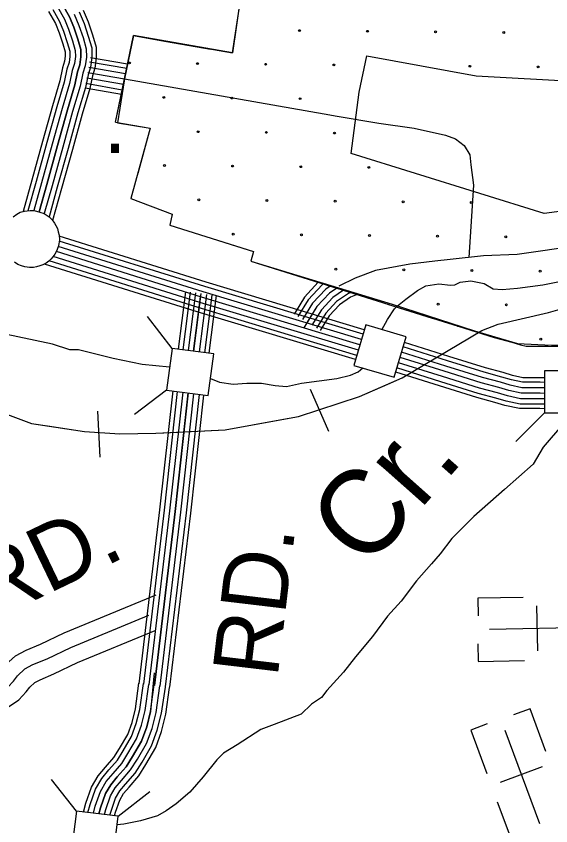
# Model space of a CAD drawing. Extents: x 1788175 to 1969470, y 584502 to 738744.
# Drawn here: x 1920058 to 1923076, y 639103 to 643678 of the extents above; entities that cross this region are included whole.
import ezdxf

# ---------------------------------------------------------------- set-up
doc = ezdxf.new("R2010")
doc.units = 0
for name, color, linetype in [('DESIGN - CONTOURS - Intermediate with optional Text', 7, 'Continuous'), ('DESIGN - DRAINAGE - Bridges and Cross Drains Size Text', 7, 'Continuous'), ('DESIGN - EROSION CONTROL - Devices', 7, 'Continuous'), ('DESIGN - ROW - Right-of-Way and Easement Labels', 7, 'Continuous'), ('DESIGN - SCRATCH - User 1', 7, 'Continuous'), ('DESIGN - TRANSPORTATION - Text', 7, 'Continuous'), ('DESIGN - UTILITIES - Cable (Underground) with Text', 7, 'Continuous'), ('SURVEY - CENTERLINE - Preliminary Text', 7, 'Continuous'), ('SURVEY - CONTOURS - Index with Text', 7, 'Continuous'), ('SURVEY - DRAINAGE - Area Shapes', 7, 'Continuous'), ('SURVEY - DRAINAGE - Storm Sewer', 7, 'Continuous'), ('SURVEY - PROPERTY - Owners', 7, 'Continuous'), ('SURVEY - TRANSPORTATION - Roads', 7, 'Continuous'), ('SURVEY - VEGETATION - Features with Text', 7, 'Continuous')]:
    doc.layers.add(name, color=color, linetype=linetype)

msp = doc.modelspace()

# ---------------------------------------------------------------- linework, layer by layer
at = {"layer": 'DESIGN - CONTOURS - Intermediate with optional Text'}
for p, q in [((1921823, 641330.7), (1921718.7, 641568.9)), ((1920531, 641185.6), (1920518, 641445.3))]:
    msp.add_line(p, q, dxfattribs=at)
for points in [[(1923064, 642002.6), (1923181.9, 642038.1), (1923332.9, 642057), (1924229.8, 642173.8), (1925835.7, 642407.2), (1926680.2, 642515.7), (1927159.8, 642573.3), (1927735, 642644.1), (1928934.5, 642774.8), (1930674.5, 642958.7)], [(1923064, 642002.6), (1923181.9, 642038.1), (1923332.9, 642057), (1923714.3, 642106.7)], [(1918997.3, 641818), (1919849.7, 641485), (1920144.7, 641376), (1920443.6, 641331), (1920642.9, 641318.1), (1920845.4, 641321.3), (1921238, 641341), (1921651.3, 641416.2), (1921997, 641528.9), (1922237.4, 641634.2), (1922686.8, 641901), (1922779.2, 641937.4), (1923064, 642002.6)], [(1922746.3, 641924.4), (1922779.2, 641937.4), (1923064, 642002.6)], [(1922170.2, 641604.8), (1922237.4, 641634.2), (1922686.8, 641901), (1922746.3, 641924.4)], [(1921545.7, 641396.9), (1921651.3, 641416.2), (1921997, 641528.9), (1922170.2, 641604.8)], [(1919612.1, 641577.9), (1919849.7, 641485), (1920144.7, 641376), (1920234.1, 641362.5)], [(1920891.2, 641323.6), (1921238, 641341), (1921545.7, 641396.9)], [(1920234.1, 641362.5), (1920443.6, 641331), (1920642.9, 641318.1), (1920845.4, 641321.3), (1920891.2, 641323.6)]]:
    msp.add_lwpolyline(points, dxfattribs=at)
at = {"layer": 'DESIGN - EROSION CONTROL - Devices'}
for centre in [(1921656.9, 643596.3), (1922041.4, 643592.5), (1922426, 643588.8), (1922810.5, 643585.1), (1920697.3, 643413.3), (1921081.9, 643409.6), (1921466.4, 643405.8), (1921851, 643402.1), (1922620.1, 643394.6), (1923004.7, 643390.9), (1920891.5, 643219.2), (1921276, 643215.4), (1921660.6, 643211.7), (1921085.6, 643025), (1921470.2, 643021.3), (1921854.7, 643017.6), (1920895.2, 642834.6), (1921279.8, 642830.9), (1921664.3, 642827.2), (1922048.9, 642823.4), (1921089.4, 642640.5), (1921473.9, 642636.7), (1921858.5, 642633), (1922243, 642629.3), (1922627.6, 642625.5), (1921283.5, 642446.3), (1921668.1, 642442.6), (1922052.6, 642438.9), (1922437.2, 642435.1), (1922821.7, 642431.4), (1921862.2, 642248.5), (1922246.7, 642244.7), (1922631.3, 642241), (1923015.9, 642237.3), (1922440.9, 642050.6), (1922825.4, 642046.8), (1923019.6, 641852.7)]:
    msp.add_circle(centre, 5.28, dxfattribs=at)
msp.add_arc((1920704.8, 642644.2), 5.28, 20.1008, 78.9229, dxfattribs=at)
at = {"layer": 'DESIGN - SCRATCH - User 1'}
for p, q in [((1921278.2, 643470.2), (1920720.3, 643568)), ((1920924.8, 642496.9), (1921397.4, 642348)), ((1921397.4, 642348), (1921382.9, 642293.9)), ((1921382.9, 642293.9), (1922181.6, 642050.7))]:
    msp.add_line(p, q, dxfattribs=at)
for points in [[(1925979, 643802.2), (1926020.6, 643811.9), (1926016.4, 644256.4), (1926004.3, 644417.1), (1925161, 644358.7), (1924370.1, 644478.4), (1923447.3, 644596.6), (1923331.4, 644000.4), (1922244, 644117.7), (1922286.1, 644429.9), (1921436.2, 644495.6), (1921325.8, 643798.6), (1921278.2, 643470.2)], [(1928941.8, 642500.5), (1928499.9, 642507.6), (1927615.8, 642393.3), (1926266.8, 642202.6), (1926131, 642973.1), (1923038.3, 642563.5), (1921949.4, 642901.7), (1921995.2, 643248.3), (1922037, 643452.9), (1922654.5, 643340.3), (1923809.9, 643276.1), (1923923.7, 643825.2), (1925860.4, 643723.2), (1925979, 643802.2)], [(1920720.3, 643568), (1920669.5, 643323.1), (1920629.3, 643075.4), (1920813.5, 643044.1), (1920705.4, 642647.7)], [(1920705.4, 642647.7), (1920939.3, 642558.6), (1920924.8, 642496.9)], [(1922181.6, 642050.7), (1922646, 641899.2), (1922888.2, 641828.5), (1923080.1, 641818.4), (1923372.8, 641818.4), (1924291.5, 641959.8), (1925562, 642149.8)]]:
    msp.add_lwpolyline(points, dxfattribs=at)
at = {"layer": 'DESIGN - TRANSPORTATION - Text'}
for points in [[(1922123, 641906.1), (1922155, 641963.9), (1922194.5, 642023.6), (1922211.2, 642040.6), (1922258.2, 642079.2), (1922324, 642128.5), (1922370.2, 642154.9), (1922444.6, 642165.5), (1922510.8, 642157.2), (1922535.4, 642160.4), (1922564.8, 642175.2), (1922624.6, 642181.8), (1922700.2, 642167.6), (1922751.4, 642137), (1922801.7, 642134.2), (1922888.5, 642140.6), (1923030.7, 642159.9), (1923219.7, 642197.9)], [(1920923.5, 641695.2), (1920769.7, 641710.2), (1920606.2, 641742.9), (1920409.9, 641792), (1920360.9, 641792), (1920262.7, 641824.7), (1919870.2, 641906.5)], [(1921154.5, 641630.9), (1921205.4, 641610.6), (1921282.5, 641597.8), (1921359.7, 641604.2), (1921443.2, 641604.2), (1921520.4, 641591.3), (1921584.7, 641584.9), (1921668.2, 641604.2), (1921867.5, 641629.9), (1921944.6, 641649.2), (1921989.6, 641668.5), (1922014.9, 641690.1)], [(1923148.4, 641376), (1923033.8, 641242.3), (1922976.5, 641146.8), (1922814.1, 641003.5), (1922642.2, 640850.7), (1922518, 640726.5), (1922451.1, 640640.5), (1922403.4, 640583.2), (1922317.4, 640487.7), (1922231.4, 640373.1), (1922155, 640287.1), (1922069, 640172.5), (1921973.5, 640057.9), (1921906.6, 639971.9), (1921811.1, 639866.8), (1921782.5, 639828.6), (1921725.2, 639790.4), (1921667.8, 639733.1), (1921515, 639675.8), (1921438.6, 639647.1), (1921304.9, 639561.1), (1921228.4, 639513.4), (1921190.2, 639475.2), (1921113.8, 639379.7), (1921037.4, 639293.7), (1920961, 639226.8), (1920903.7, 639188.6), (1920855.9, 639160), (1920760.4, 639131.3), (1920664.9, 639112.2), (1920627.3, 639108.2)]]:
    msp.add_lwpolyline(points, dxfattribs=at)
at = {"layer": 'DESIGN - UTILITIES - Cable (Underground) with Text'}
for p, q in [((1922663.9, 640388.7), (1922665.9, 640289)), ((1922920.6, 640393.8), (1922664, 640388.7)), ((1922995.9, 640345.3), (1923001.1, 640091.7)), ((1922665.1, 640132), (1922667.1, 640033)), ((1922667.1, 640032.4), (1922927.8, 640037.6)), ((1922959.6, 639764.2), (1922866.1, 639729.5)), ((1923048.9, 639523.4), (1922959.6, 639764.2)), ((1922717.6, 639678.5), (1922624.8, 639644.1)), ((1922624.2, 639643.8), (1922715, 639399.3)), ((1923027.9, 639436.3), (1922790.2, 639348)), ((1922774.4, 639239.1), (1922862, 639003.4))]:
    msp.add_line(p, q, dxfattribs=at)
for points in [[(1922730.8, 640214.7), (1923293.7, 640225.9)], [(1922817.3, 639643.6), (1923013.2, 639115.8)]]:
    msp.add_lwpolyline(points, dxfattribs=at)
at = {"layer": 'SURVEY - CENTERLINE - Preliminary Text'}
for points in [[(1922023.4, 641904.9), (1921129.9, 642174.3), (1920300, 642434.3)], [(1922016.2, 641880.2), (1921122.4, 642149.8), (1920300.6, 642407.2)], [(1921998.7, 641820.7), (1921104.2, 642090.5), (1920284.5, 642347.3)], [(1922007.4, 641850.5), (1921113.3, 642120.1), (1920295.5, 642376.3)], [(1921981.2, 641761.2), (1921085.9, 642031.2), (1920243.3, 642295.2)], [(1921989.9, 641791), (1921095, 642060.9), (1920266.8, 642320.3)], [(1921974.2, 641737.5), (1921078.7, 642007.6), (1920217.6, 642277.4)], [(1923040.4, 641634.4), (1923016.1, 641634.6), (1922918.9, 641635.1), (1922861.1, 641647.5), (1922807.8, 641663.5), (1922707.1, 641690.5), (1922500, 641755.1), (1922250.1, 641833.6)], [(1923040.4, 641608.7), (1923015.9, 641608.9), (1922916.1, 641609.4), (1922854.7, 641622.5), (1922800.7, 641638.7), (1922699.9, 641665.8), (1922492.3, 641730.6), (1922242.8, 641808.9)], [(1923040.4, 641546.7), (1923015.5, 641546.9), (1922909.4, 641547.4), (1922839.2, 641562.4), (1922783.8, 641579.1), (1922682.6, 641606.3), (1922473.8, 641671.4), (1922225.4, 641749.4)], [(1923040.4, 641577.7), (1923015.7, 641577.9), (1922912.8, 641578.4), (1922846.9, 641592.5), (1922792.2, 641608.9), (1922691.3, 641636), (1922483, 641701), (1922234.1, 641779.1)], [(1923040.4, 641515.7), (1923015.2, 641515.9), (1922906.1, 641516.4), (1922831.5, 641532.4), (1922775.3, 641549.3), (1922674, 641576.5), (1922464.5, 641641.8), (1922216.6, 641719.6)], [(1923040.4, 641459.9), (1923014.8, 641460.2), (1922900.1, 641460.7), (1922817.7, 641478.4), (1922760, 641495.7), (1922658.5, 641523), (1922447.9, 641588.6), (1922200.9, 641666.2)], [(1923040.4, 641484.7), (1923015, 641484.9), (1922902.7, 641485.4), (1922823.8, 641502.3), (1922766.8, 641519.4), (1922665.4, 641546.7), (1922455.3, 641612.2), (1922207.9, 641689.9)]]:
    msp.add_lwpolyline(points, dxfattribs=at)
at = {"layer": 'SURVEY - CONTOURS - Index with Text'}
for points in [[(1920240.9, 643704.3), (1920278.9, 643636.5), (1920300.5, 643584.2), (1920321.8, 643521.1), (1920334.8, 643476.4), (1920335.1, 643452.2), (1920331.4, 643422.7), (1920319.1, 643386), (1920303.7, 643312.1), (1920262.4, 643171.9), (1920206.8, 642970.2), (1920145.7, 642751.2), (1920096.3, 642573.9)], [(1920263.8, 643716), (1920302, 643647.7), (1920324.6, 643593.3), (1920346.4, 643528.7), (1920360.4, 643480.3), (1920360.8, 643450.8), (1920356.7, 643417), (1920344, 643379.2), (1920328.7, 643305.8), (1920287.1, 643164.9), (1920231.6, 642963.4), (1920170.4, 642744.3), (1920124.1, 642577.9)], [(1920291.4, 643730.2), (1920330, 643661.2), (1920353.7, 643604.2), (1920376, 643538), (1920391.4, 643484.8), (1920391.8, 643449.1), (1920387, 643410.1), (1920374, 643371.1), (1920358.8, 643298.2), (1920316.9, 643156.4), (1920261.4, 642955.1), (1920200.3, 642735.9), (1920156.7, 642579.4)], [(1920319, 643744.3), (1920357.9, 643674.8), (1920382.7, 643615.1), (1920405.6, 643547.3), (1920422.3, 643489.4), (1920422.9, 643447.4), (1920417.4, 643403.2), (1920403.9, 643363), (1920388.9, 643290.7), (1920346.7, 643147.9), (1920291.3, 642946.8), (1920230.2, 642727.6), (1920186.8, 642572.1)], [(1920186.8, 642572.1), (1920230.2, 642727.6), (1920291.3, 642946.8), (1920346.7, 643147.9), (1920388.9, 643290.7), (1920403.9, 643363), (1920417.4, 643403.2), (1920422.9, 643447.4), (1920422.3, 643489.4), (1920405.6, 643547.3), (1920382.7, 643615.1), (1920357.9, 643674.8), (1920319, 643744.3)], [(1920436.1, 643712.7), (1920463.9, 643645.6), (1920488.3, 643573.2), (1920508.9, 643502.3), (1920509.6, 643442.6), (1920502.4, 643384), (1920487.8, 643340.3), (1920473.1, 643269.5), (1920430.1, 643124.1), (1920374.9, 642923.6), (1920313.7, 642704.3), (1920263.4, 642523.7)], [(1920385.9, 643688.3), (1920411.7, 643626), (1920435.2, 643556.6), (1920453.3, 643494), (1920453.9, 643445.7), (1920447.8, 643396.4), (1920433.9, 643354.9), (1920419, 643283.1), (1920376.5, 643139.4), (1920321.2, 642938.5), (1920260, 642719.3), (1920216.3, 642562.2)], [(1920413.8, 643701.9), (1920440.8, 643636.9), (1920464.7, 643565.8), (1920484.2, 643498.6), (1920484.9, 643444), (1920478.2, 643389.5), (1920463.9, 643346.8), (1920449.1, 643275.6), (1920406.3, 643130.9), (1920351.1, 642930.2), (1920289.9, 642711), (1920243.3, 642543.7)], [(1925442.7, 642698.3), (1922885.7, 642330.7), (1922697.2, 642324.1), (1922509.1, 642303), (1922422.3, 642294.4), (1922280.2, 642276), (1922086.9, 642240.9), (1921972.7, 642196.9), (1921880.4, 642152.9)], [(1921763.8, 642174), (1921686, 642090.6), (1921626.5, 641994.2)], [(1921793.1, 642164.8), (1921785.4, 642159.5), (1921706.6, 642075), (1921648.4, 641980.7)], [(1921830.7, 642152.9), (1921805.8, 642135.8), (1921731.4, 642056.1), (1921674.8, 641964.4)], [(1921014, 642121.1), (1920972.4, 641796.2)], [(1921039.5, 642117.8), (1920997.9, 641792.7)], [(1921070.2, 642113.8), (1921028.6, 641788.6)], [(1921101, 642109.9), (1921059.3, 641784.4)], [(1921131.7, 642106), (1921090, 641780.3)], [(1921868.2, 642141.1), (1921826.1, 642112.2), (1921756.1, 642037.2), (1921681.5, 641916.4)], [(1921868.2, 642141.1), (1921826.1, 642112.2), (1921756.1, 642037.2), (1921701.1, 641948.1)], [(1921905.8, 642129.3), (1921846.5, 642088.6), (1921780.9, 642018.3), (1921727.5, 641931.8)], [(1921946.6, 642116.4), (1921934.1, 642111.1), (1921866.8, 642064.9), (1921805.7, 641999.4), (1921753.9, 641915.6)], [(1921982.9, 642105), (1921946, 642089.4), (1921883, 642046.1), (1921825.4, 641984.3), (1921774.9, 641902.6)], [(1921059.3, 641784.4), (1921098.7, 642092.1)], [(1921162.5, 642102), (1921120.7, 641776.1)], [(1921187, 642098.9), (1921145.2, 641772.8)], [(1920941.6, 641560.6), (1920867.8, 640888.7), (1920750.9, 639906.1)], [(1920967.1, 641557.1), (1920893.4, 640885.8), (1920776.4, 639903.1)], [(1920997.8, 641553), (1920924.2, 640882.2), (1920807.2, 639899.4)], [(1921028.5, 641548.8), (1920955, 640878.7), (1920838, 639895.7)], [(1920838, 639895.7), (1920955, 640878.7), (1921024.8, 641514.6), (1921029.1, 641548.8)], [(1921059.2, 641544.7), (1920985.8, 640875.2), (1920868.7, 639892.1)], [(1921090, 641540.5), (1921016.6, 640871.7), (1920899.5, 639888.4)], [(1921114.5, 641537.2), (1921041.1, 640868.9), (1920924.1, 639885.5)], [(1920836.3, 639967), (1920816.8, 639749.1), (1920795, 639662), (1920766, 639582.2), (1920715.2, 639495.1), (1920679, 639437.1), (1920628.2, 639379), (1920591.9, 639335.5), (1920562.9, 639284.7), (1920533.8, 639204.9), (1920525.2, 639170.3)], [(1920438.4, 639180.7), (1920450.8, 639230.3), (1920483.9, 639321.3), (1920520.4, 639385.1), (1920562.2, 639435.3), (1920609.1, 639488.9), (1920641, 639540), (1920687.2, 639619.1), (1920712, 639687.4), (1920731, 639763.5), (1920749.7, 639909.8)], [(1920463.1, 639177.7), (1920474.5, 639223.1), (1920506.4, 639310.9), (1920540.8, 639371), (1920581, 639419.3), (1920629, 639474.2), (1920662.2, 639527.2), (1920709.7, 639608.6), (1920735.7, 639680.2), (1920755.5, 639759.4), (1920775.9, 639907.4)], [(1920494.2, 639174), (1920504.2, 639214), (1920534.6, 639297.8), (1920566.3, 639353.2), (1920604.6, 639399.2), (1920654, 639455.6), (1920688.7, 639511.2), (1920737.8, 639595.4), (1920765.4, 639671.1), (1920786.2, 639754.2), (1920807, 639901.4)], [(1920525.2, 639170.3), (1920533.8, 639204.9), (1920562.9, 639284.7), (1920591.9, 639335.5), (1920628.2, 639379), (1920679, 639437.1), (1920715.2, 639495.1), (1920766, 639582.2), (1920795, 639662), (1920816.8, 639749.1), (1920836.8, 639900.2)], [(1920556.2, 639166.5), (1920563.5, 639195.8), (1920591.1, 639271.6), (1920617.4, 639317.7), (1920651.7, 639358.9), (1920703.9, 639418.5), (1920741.8, 639479.1), (1920794.2, 639569), (1920824.7, 639652.9), (1920847.5, 639743.9), (1920869.1, 639894.3)], [(1920587.2, 639162.8), (1920593.2, 639186.7), (1920619.3, 639258.5), (1920643, 639300), (1920675.3, 639338.8), (1920728.9, 639400), (1920768.3, 639463.1), (1920822.4, 639555.8), (1920854.4, 639643.8), (1920878.1, 639738.7), (1920900.1, 639887.1)], [(1920612.9, 639159.6), (1920617.8, 639179.2), (1920642.7, 639247.7), (1920664.2, 639285.3), (1920694.9, 639322.1), (1920749.6, 639384.6), (1920790.3, 639449.8), (1920845.8, 639544.8), (1920879, 639636.3), (1920903.6, 639734.4), (1920924, 639884.7)]]:
    msp.add_lwpolyline(points, dxfattribs=at)
at = {"layer": 'SURVEY - DRAINAGE - Area Shapes'}
for points in [[(1920669.5, 643323.1), (1921797.4, 643125.4), (1921869.9, 643111.9)], [(1921869.9, 643111.9), (1922105.4, 643072.7), (1922304.5, 643044.8), (1922482.6, 643006.4), (1922538.5, 642985.4), (1922587.4, 642947), (1922618.8, 642894.6), (1922625.8, 642838.7), (1922639.8, 642723.5), (1922612.8, 642314.7)]]:
    msp.add_lwpolyline(points, dxfattribs=at)
at = {"layer": 'SURVEY - DRAINAGE - Storm Sewer'}
for p, q in [((1920937.8, 641800.9), (1920800.1, 641981.5)), ((1920905.9, 641565.4), (1920725.2, 641427.8)), ((1923040.4, 641436), (1922879.8, 641275.4)), ((1920397.4, 639185.7), (1920257.2, 639364.5)), ((1920633.2, 639157.2), (1920812, 639297.2))]:
    msp.add_line(p, q, dxfattribs=at)
for points in [[(1922259.6, 641865.9), (1922031.6, 641932.9), (1921964.7, 641704.9), (1922192.6, 641637.9)], [(1921141.3, 641533.6), (1921173.2, 641769), (1920937.8, 641800.9), (1920905.9, 641565.4)], [(1923278, 641673.6), (1923040.4, 641673.6), (1923040.4, 641436), (1923278, 641436)], [(1920604.7, 638921.3), (1920633.2, 639157.2), (1920397.4, 639185.7), (1920368.8, 638949.8)]]:
    msp.add_lwpolyline(points, close=True, dxfattribs=at)
at = {"layer": 'SURVEY - PROPERTY - Owners'}
for points in [[(1918860.2, 639613.5), (1918894.4, 639598.8), (1918914.9, 639591.2), (1918936, 639590.3), (1918959.4, 639590.7), (1919013, 639601.2), (1919101.6, 639627.7), (1919283.1, 639676.9), (1919458.8, 639720.6), (1919639.7, 639786.4), (1919774.4, 639849.5), (1919855.3, 639894.3), (1919925, 639937.1), (1919950.3, 639954.5), (1919972.4, 639978.7), (1919998.2, 640011.9), (1920053.5, 640063.5), (1920113.4, 640095.8), (1920195, 640129.8), (1920328.3, 640193.9), (1920847.9, 640408.8)], [(1918824.5, 639530.1), (1918860.7, 639514.6), (1918896.9, 639501.1), (1918934.9, 639499.6), (1918968.9, 639500.1), (1919034.8, 639513.1), (1919126.4, 639540.4), (1919305.9, 639589.1), (1919485.3, 639633.7), (1919674.5, 639702.5), (1919815.7, 639768.7), (1919901.1, 639816), (1919974.5, 639861.1), (1920010.2, 639885.6), (1920041.8, 639920.1), (1920065.4, 639950.5), (1920106.9, 639989.2), (1920152.6, 640013.9), (1920232.2, 640047), (1920365.4, 640111.1), (1920806.3, 640293.5)], [(1918787.4, 639443.4), (1918825.6, 639427), (1918878.1, 639407.4), (1918933.8, 639405.3), (1918978.8, 639405.9), (1919057.4, 639421.4), (1919152.3, 639449.7), (1919329.6, 639497.8), (1919512.9, 639543.4), (1919710.7, 639615.4), (1919858.6, 639684.6), (1919948.6, 639734.5), (1920025.9, 639782), (1920072.5, 639814), (1920113.9, 639859.3), (1920135.2, 639886.7), (1920162.3, 639911.9), (1920193.2, 639928.6), (1920270.7, 639961), (1920403.8, 640024.9), (1920842.4, 640206.4)]]:
    msp.add_lwpolyline(points, dxfattribs=at)
at = {"layer": 'SURVEY - TRANSPORTATION - Roads'}
for points in [[(1920476.6, 643445), (1920687.1, 643408.1)], [(1920467, 643390.1), (1920675.8, 643353.5)], [(1920472.3, 643420.6), (1920682.1, 643383.9)], [(1920461.6, 643359.6), (1920669.5, 643323.1)], [(1920461.6, 643359.6), (1920669.5, 643323.1)], [(1920450.9, 643298.5), (1920656.9, 643262.4)], [(1920456.3, 643329), (1920663.2, 643292.8)], [(1920446.5, 643273.2), (1920651.7, 643237.2)]]:
    msp.add_lwpolyline(points, dxfattribs=at)
at = {"layer": 'SURVEY - VEGETATION - Features with Text'}
for points in [[(1921278.2, 643470.2), (1921436.2, 644495.6), (1922286.1, 644429.9), (1922244, 644117.7), (1923331.4, 644000.4)], [(1921278.2, 643470.2), (1921318.4, 643731.2)], [(1920618.7, 643078.2), (1920720.3, 643568), (1921278.2, 643470.2)], [(1920702.8, 643483.6), (1920720.3, 643568), (1920895.4, 643537.3)], [(1920895.4, 643537.3), (1921155.5, 643491.8)], [(1920618.7, 643078.2), (1920672.3, 643336.7)], [(1920618.7, 643078.2), (1920813.5, 643044.1)], [(1920618.7, 643078.2), (1920813.5, 643044.1)], [(1920813.5, 643044.1), (1920705.4, 642647.7)], [(1920813.5, 643044.1), (1920744, 642789.4)], [(1920705.4, 642647.7), (1920939.3, 642558.6), (1920924.8, 642496.9), (1921397.4, 642348), (1921382.9, 642293.9), (1922162.1, 642048.6)], [(1920705.4, 642647.7), (1920939.3, 642558.6), (1920936.2, 642545.3)], [(1920040.7, 642544.6), (1920061.5, 642559.2), (1920081.1, 642569.6), (1920104.5, 642576.3), (1920136.8, 642579), (1920159.2, 642579.5), (1920191.4, 642570.8), (1920216.4, 642562.1), (1920243.5, 642543.6), (1920261.1, 642526.7), (1920274.5, 642508.9), (1920281.8, 642495.4), (1920290.2, 642478.2), (1920295.5, 642459.7), (1920299.7, 642439.5), (1920301.5, 642414.7), (1920298.8, 642392.4), (1920295.2, 642374.8), (1920285.7, 642349.3), (1920276.2, 642332.6), (1920266.4, 642319.8), (1920253.7, 642305.1), (1920241.5, 642293.6), (1920226.3, 642282.1), (1920208.8, 642272.6), (1920191.3, 642266.4), (1920173.2, 642262.3), (1920155.1, 642258.1), (1920133.4, 642258.1), (1920106.1, 642262.1), (1920087.7, 642267.3), (1920067.7, 642275.5), (1920047.7, 642287.7)], [(1921020.4, 642466.7), (1921272.2, 642387.4)], [(1921272.2, 642387.4), (1921397.4, 642348), (1921382.9, 642293.9), (1921456.1, 642270.9)], [(1921599.2, 642225.8), (1921851, 642146.5)], [(1922155.1, 642051), (1922553.4, 641926), (1922757, 641862.5), (1922856.7, 641835.7), (1922905.6, 641821), (1922938.3, 641814), (1923017.4, 641813.6), (1923172, 641812.2), (1923518.7, 641845.4), (1925562, 642149.8)], [(1921851, 642146.5), (1922102.8, 642067.2)], [(1922155.1, 642051), (1922407, 641971.9)], [(1922550.1, 641927), (1922553.4, 641926), (1922757, 641862.5), (1922802.7, 641850.2)], [(1922802.7, 641850.2), (1922856.7, 641835.7), (1922905.6, 641821), (1922938.3, 641814), (1923017.4, 641813.6), (1923061.9, 641813.2)]]:
    msp.add_lwpolyline(points, dxfattribs=at)

# ---------------------------------------------------------------- texts
at = {"layer": 'DESIGN - DRAINAGE - Bridges and Cross Drains Size Text'}
msp.add_text('Cr.', height=475, rotation=48.3658, dxfattribs=at).set_placement((1922030.7, 640540.8))
at = {"layer": 'DESIGN - ROW - Right-of-Way and Easement Labels'}
for rotation, p in [(25.6642, (1919915.1, 640257.3)), (83.2114, (1921533.1, 639934.8))]:
    msp.add_text('RD.', height=370, rotation=rotation, dxfattribs=at).set_placement(p)
at = {"layer": 'DESIGN - UTILITIES - Cable (Underground) with Text'}
msp.add_text('.', height=343, dxfattribs=at).set_placement((1920552, 642903.9))

doc.saveas('drawing.dxf')
